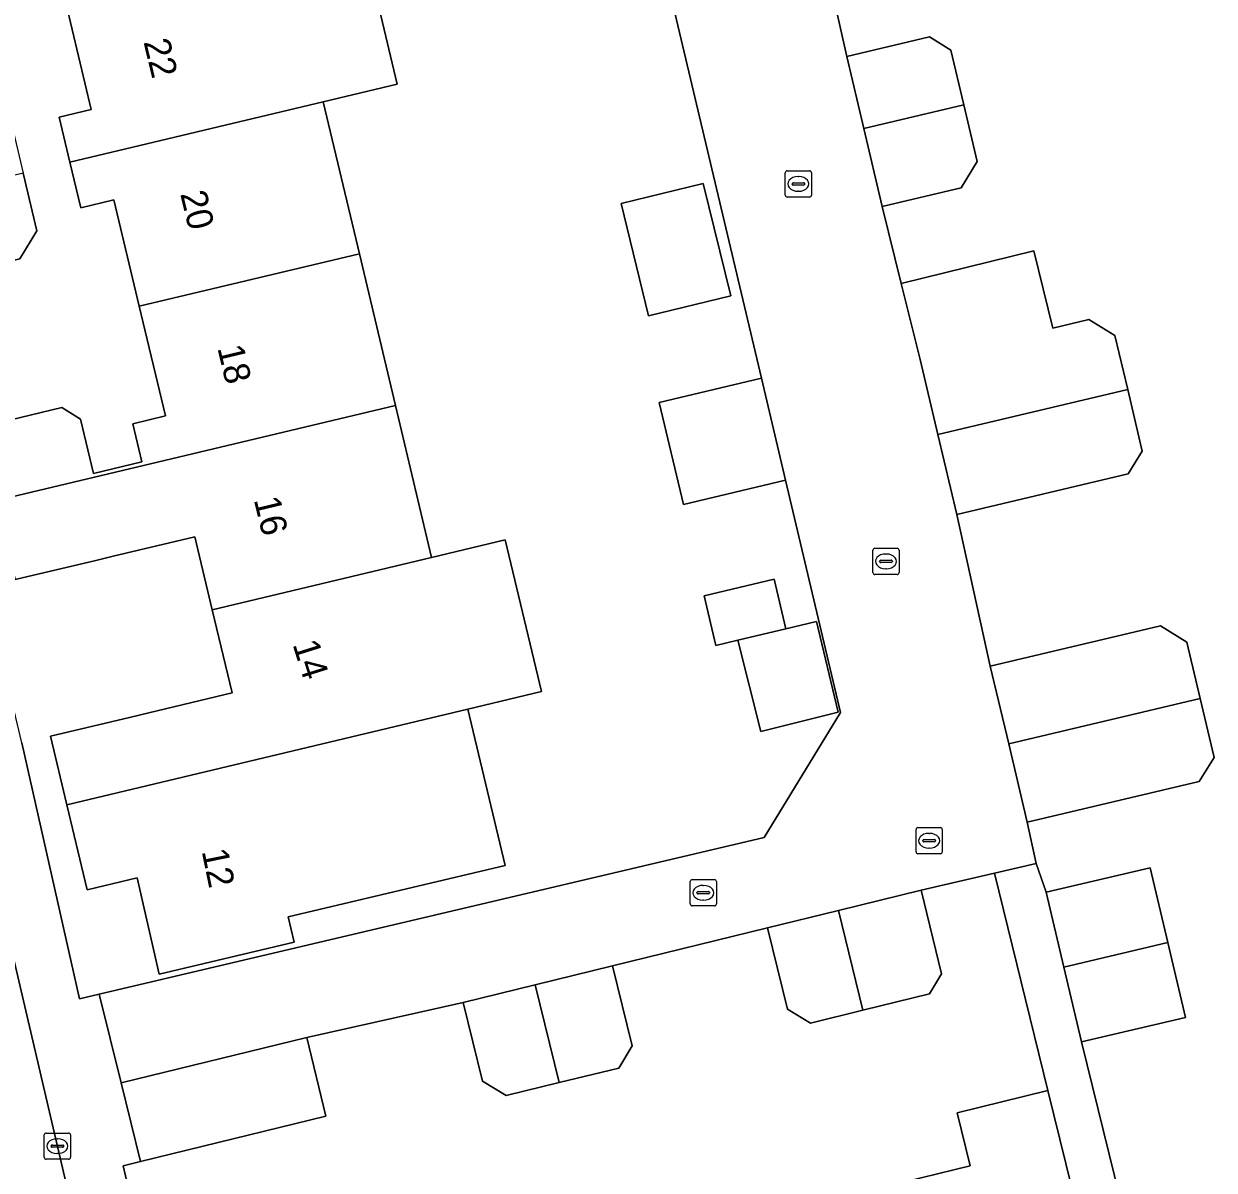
# Model space of a CAD drawing. Extents: x 158455 to 159797, y 387218 to 388672.
# Drawn here: x 159252.49 to 159297.86, y 388402.36 to 388446.06 of the extents above; entities that cross this region are included whole.
import ezdxf

# ---------------------------------------------------------------- set-up
doc = ezdxf.new("R2010")
doc.units = 0
for name, color, linetype in [('IMGEO_Erf', 7, 'Continuous'), ('IMGEO_Kolk', 7, 'Continuous'), ('IMGEO_Muur', 7, 'Continuous'), ('IMGEO_Pand', 7, 'Continuous'), ('IMGEO_Pand_nummerreeks', 7, 'Continuous'), ('IMGEO_Rijbaan_lokaal_open', 7, 'Continuous'), ('IMGEO_Rioolput', 7, 'Continuous'), ('IMGEO_Voetpad_open', 7, 'Continuous')]:
    doc.layers.add(name, color=color, linetype=linetype)

msp = doc.modelspace()

# ---------------------------------------------------------------- linework, layer by layer
at = {"layer": 'IMGEO_Erf'}
for points in [[(159252.421, 388418.649), (159254.618, 388408.899), (159255.373, 388409.077), (159280.715, 388415.044), (159283.623, 388419.817), (159281.526, 388428.662), (159277.634, 388427.74), (159276.711, 388431.632), (159280.603, 388432.554), (159274.53, 388458.169)], [(159250.778, 388430.68), (159253.95, 388431.435), (159254.661, 388430.998), (159255.154, 388428.926), (159256.996, 388429.364), (159256.65, 388430.818), (159257.891, 388431.114), (159256.894, 388435.302), (159255.93, 388439.348), (159254.667, 388439.048), (159254.253, 388440.789), (159253.844, 388442.506), (159255.068, 388442.797), (159254.099, 388446.869), (159253.121, 388450.978), (159251.814, 388450.667)], [(159265.347, 388449.547), (159266.725, 388443.759), (159263.904, 388443.087), (159265.282, 388437.299), (159266.66, 388431.51), (159268.038, 388425.723), (159270.84, 388426.395), (159272.23, 388420.606), (159269.416, 388419.935), (159270.833, 388413.985), (159262.565, 388412.017), (159262.795, 388411.054), (159257.658, 388409.831), (159256.812, 388413.503), (159254.904, 388413.049), (159254.131, 388416.295), (159253.509, 388418.908), (159256.527, 388419.626), (159257.304, 388419.811), (159260.43, 388420.555), (159259.674, 388423.731), (159259.013, 388426.507), (159255.904, 388425.767), (159255.235, 388425.608), (159252.16, 388424.876)], [(159283.122, 388448.098), (159283.856, 388444.824), (159287.008, 388445.569), (159287.827, 388445.064), (159288.321, 388442.974), (159288.832, 388440.813), (159288.216, 388439.815), (159285.209, 388439.103), (159285.936, 388436.161), (159290.984, 388437.409), (159291.711, 388434.467), (159293.087, 388434.792), (159294.077, 388434.18), (159294.564, 388432.121), (159295.118, 388429.777), (159294.584, 388428.911), (159288.048, 388427.365), (159289.327, 388421.576), (159295.811, 388423.11), (159296.823, 388422.486), (159297.33, 388420.342), (159297.86, 388418.1), (159297.29, 388417.176), (159290.735, 388415.626), (159291.078, 388414.059), (159291.462, 388412.963), (159295.422, 388413.895), (159296.094, 388411.039), (159296.766, 388408.183), (159292.807, 388407.251), (159294.272, 388401.27)], [(159286.071, 388401.915), (159288.556, 388402.525), (159288.06, 388404.548), (159291.525, 388405.398), (159289.492, 388413.689), (159286.688, 388413.035), (159287.471, 388409.843), (159287.01, 388409.082), (159284.468, 388408.459), (159282.476, 388407.97), (159281.599, 388408.501), (159280.838, 388411.6), (159274.933, 388410.159), (159275.681, 388407.11), (159275.165, 388406.258), (159272.892, 388405.701), (159270.879, 388405.207), (159269.977, 388405.754), (159269.239, 388408.762), (159263.276, 388407.424), (159264.01, 388404.429), (159256.938, 388402.694), (159256.278, 388402.525), (159260.546, 388384.233)]]:
    msp.add_lwpolyline(points, dxfattribs=at)
for points in [[(159251.066, 388442.939), (159251.999, 388442.366), (159252.475, 388440.366), (159252.997, 388438.171), (159252.34, 388437.103), (159249.498, 388436.426), (159248.77, 388439.484), (159248.115, 388442.237)], [(159275.258, 388439.216), (159278.39, 388439.977), (159279.433, 388435.689), (159276.301, 388434.928)], [(159278.424, 388424.254), (159281.086, 388424.89), (159281.536, 388423.006), (159282.708, 388423.286), (159283.536, 388419.822), (159280.577, 388419.084), (159279.707, 388422.569), (159278.874, 388422.37)]]:
    msp.add_lwpolyline(points, close=True, dxfattribs=at)
at = {"layer": 'IMGEO_Kolk'}
for p, q in [((159281.588, 388440.46), (159282.44, 388440.46)), ((159281.513, 388439.534), (159281.513, 388440.386)), ((159281.815, 388440.003), (159282.213, 388440.003)), ((159282.001, 388440.24), (159282.026, 388440.24)), ((159282.514, 388440.386), (159282.514, 388439.534)), ((159281.772, 388439.954), (159281.772, 388439.966)), ((159282.21, 388439.917), (159281.812, 388439.917)), ((159282.024, 388439.68), (159281.999, 388439.68)), ((159282.256, 388439.966), (159282.256, 388439.954)), ((159282.44, 388439.46), (159281.588, 388439.46)), ((159284.852, 388425.146), (159284.852, 388425.998)), ((159284.927, 388426.072), (159285.779, 388426.072)), ((159285.853, 388425.998), (159285.853, 388425.146)), ((159285.111, 388425.566), (159285.111, 388425.578)), ((159285.549, 388425.529), (159285.151, 388425.529)), ((159285.154, 388425.615), (159285.552, 388425.615)), ((159285.34, 388425.852), (159285.365, 388425.852)), ((159285.595, 388425.578), (159285.595, 388425.566)), ((159285.779, 388425.072), (159284.927, 388425.072)), ((159285.363, 388425.292), (159285.338, 388425.292)), ((159277.89, 388412.514), (159277.89, 388413.366)), ((159277.965, 388413.44), (159278.817, 388413.44)), ((159278.891, 388413.366), (159278.891, 388412.514)), ((159278.149, 388412.934), (159278.149, 388412.946)), ((159278.587, 388412.897), (159278.189, 388412.897)), ((159278.192, 388412.983), (159278.59, 388412.983)), ((159278.378, 388413.22), (159278.403, 388413.22)), ((159278.633, 388412.946), (159278.633, 388412.934)), ((159278.817, 388412.44), (159277.965, 388412.44)), ((159278.401, 388412.66), (159278.376, 388412.66)), ((159253.273, 388402.855), (159253.273, 388403.707)), ((159253.348, 388403.781), (159254.2, 388403.781)), ((159254.274, 388403.707), (159254.274, 388402.855)), ((159253.532, 388403.275), (159253.532, 388403.287)), ((159253.575, 388403.324), (159253.973, 388403.324)), ((159253.761, 388403.561), (159253.786, 388403.561)), ((159254.016, 388403.287), (159254.016, 388403.275)), ((159253.97, 388403.238), (159253.572, 388403.238)), ((159253.784, 388403.001), (159253.759, 388403.001)), ((159254.2, 388402.781), (159253.348, 388402.781))]:
    msp.add_line(p, q, dxfattribs=at)
for points in [[(159281.588, 388440.46), (159282.44, 388440.46)], [(159281.513, 388439.534), (159281.513, 388440.386)], [(159282.514, 388440.386), (159282.514, 388439.534)], [(159282.44, 388439.46), (159281.588, 388439.46)], [(159284.852, 388425.146), (159284.852, 388425.998)], [(159284.927, 388426.072), (159285.779, 388426.072)], [(159285.853, 388425.998), (159285.853, 388425.146)], [(159285.779, 388425.072), (159284.927, 388425.072)], [(159277.89, 388412.514), (159277.89, 388413.366)], [(159277.965, 388413.44), (159278.817, 388413.44)], [(159278.891, 388413.366), (159278.891, 388412.514)], [(159278.817, 388412.44), (159277.965, 388412.44)], [(159253.273, 388402.855), (159253.273, 388403.707)], [(159253.348, 388403.781), (159254.2, 388403.781)], [(159254.274, 388403.707), (159254.274, 388402.855)], [(159254.2, 388402.781), (159253.348, 388402.781)]]:
    msp.add_lwpolyline(points, dxfattribs=at)
for centre, radius, start, end in [((159281.59, 388440.384), 0.0765, 91.552, 178.448), ((159281.59, 388440.384), 0.0765, 91.552, 178.448), ((159282.438, 388440.384), 0.0765, 1.552, 88.448), ((159282.438, 388440.384), 0.0765, 1.552, 88.448), ((159281.812, 388439.963), 0.0403, 85.8775, 175.7526), ((159282.217, 388439.965), 0.0386, 1.7309, 96.639), ((159281.809, 388439.953), 0.0366, 178.938, 274.7102), ((159282.213, 388439.96), 0.043, 264.8664, 352.4533), ((159281.59, 388439.536), 0.0765, 181.552, 268.448), ((159281.59, 388439.536), 0.0765, 181.552, 268.448), ((159282.438, 388439.536), 0.0765, 271.552, 358.448), ((159282.438, 388439.536), 0.0765, 271.552, 358.448), ((159284.929, 388425.996), 0.0765, 91.552, 178.448), ((159284.929, 388425.996), 0.0765, 91.552, 178.448), ((159285.777, 388425.996), 0.0765, 1.552, 88.448), ((159285.777, 388425.996), 0.0765, 1.552, 88.448), ((159285.151, 388425.575), 0.0403, 85.8775, 175.7526), ((159285.148, 388425.565), 0.0366, 178.938, 274.7102), ((159285.552, 388425.572), 0.043, 264.8664, 352.4533), ((159285.556, 388425.577), 0.0386, 1.7309, 96.639), ((159284.929, 388425.148), 0.0765, 181.552, 268.448), ((159284.929, 388425.148), 0.0765, 181.552, 268.448), ((159285.777, 388425.148), 0.0765, 271.552, 358.448), ((159285.777, 388425.148), 0.0765, 271.552, 358.448), ((159277.967, 388413.364), 0.0765, 91.552, 178.448), ((159277.967, 388413.364), 0.0765, 91.552, 178.448), ((159278.815, 388413.364), 0.0765, 1.552, 88.448), ((159278.815, 388413.364), 0.0765, 1.552, 88.448), ((159278.189, 388412.943), 0.0403, 85.8775, 175.7526), ((159278.186, 388412.933), 0.0366, 178.938, 274.7102), ((159278.59, 388412.94), 0.043, 264.8664, 352.4533), ((159278.594, 388412.945), 0.0386, 1.7309, 96.639), ((159277.967, 388412.516), 0.0765, 181.552, 268.448), ((159277.967, 388412.516), 0.0765, 181.552, 268.448), ((159278.815, 388412.516), 0.0765, 271.552, 358.448), ((159278.815, 388412.516), 0.0765, 271.552, 358.448), ((159253.35, 388403.705), 0.0765, 91.552, 178.448), ((159253.35, 388403.705), 0.0765, 91.552, 178.448), ((159254.198, 388403.705), 0.0765, 1.552, 88.448), ((159254.198, 388403.705), 0.0765, 1.552, 88.448), ((159253.572, 388403.284), 0.0403, 85.8775, 175.7526), ((159253.569, 388403.274), 0.0366, 178.938, 274.7102), ((159253.973, 388403.281), 0.043, 264.8664, 352.4533), ((159253.977, 388403.286), 0.0386, 1.7309, 96.639), ((159253.35, 388402.857), 0.0765, 181.552, 268.448), ((159253.35, 388402.857), 0.0765, 181.552, 268.448), ((159254.198, 388402.857), 0.0765, 271.552, 358.448), ((159254.198, 388402.857), 0.0765, 271.552, 358.448)]:
    msp.add_arc(centre, radius, start, end, dxfattribs=at)
for centre, major_axis, ratio, start_param, end_param in [((159282, 388439.96), (-0.387, 0.002), 0.722429, 4.712389, 7.853982), ((159282.025, 388439.96), (-0.39, 0.002), 0.717154, 1.570796, 4.712389), ((159285.339, 388425.572), (-0.387, 0.002), 0.722429, 4.712389, 7.853982), ((159285.364, 388425.572), (-0.39, 0.002), 0.717154, 1.570796, 4.712389), ((159278.377, 388412.94), (-0.387, 0.002), 0.722429, 4.712389, 7.853982), ((159278.402, 388412.94), (-0.39, 0.002), 0.717154, 1.570796, 4.712389), ((159253.76, 388403.281), (-0.387, 0.002), 0.722429, 4.712389, 7.853982), ((159253.785, 388403.281), (-0.39, 0.002), 0.717154, 1.570796, 4.712389)]:
    msp.add_ellipse(centre, major_axis=major_axis, ratio=ratio, start_param=start_param, end_param=end_param, dxfattribs=at)
at = {"layer": 'IMGEO_Muur'}
for points in [[(159288.048, 388427.365), (159289.327, 388421.576)], [(159274.933, 388410.159), (159280.838, 388411.6)], [(159263.276, 388407.424), (159269.239, 388408.762)]]:
    msp.add_lwpolyline(points, dxfattribs=at)
at = {"layer": 'IMGEO_Pand'}
for points in [[(159265.347, 388449.547), (159262.526, 388448.876), (159254.099, 388446.869), (159255.068, 388442.797), (159253.844, 388442.506), (159254.253, 388440.789), (159263.904, 388443.087), (159266.725, 388443.759)], [(159284.507, 388442.071), (159288.321, 388442.974), (159287.827, 388445.064), (159287.008, 388445.569), (159283.856, 388444.824)], [(159256.894, 388435.302), (159265.282, 388437.299), (159263.904, 388443.087), (159254.253, 388440.789), (159254.667, 388439.048), (159255.93, 388439.348)], [(159284.507, 388442.071), (159285.209, 388439.103), (159288.216, 388439.815), (159288.832, 388440.813), (159288.321, 388442.974)], [(159248.77, 388439.484), (159249.498, 388436.426), (159252.34, 388437.103), (159252.997, 388438.171), (159252.475, 388440.366)], [(159279.433, 388435.689), (159278.39, 388439.977), (159275.258, 388439.216), (159276.301, 388434.928)], [(159251.443, 388427.887), (159266.66, 388431.51), (159265.282, 388437.299), (159256.894, 388435.302), (159257.891, 388431.114), (159256.65, 388430.818), (159256.996, 388429.364), (159255.154, 388428.926), (159254.661, 388430.998), (159253.95, 388431.435), (159250.778, 388430.68)], [(159294.077, 388434.18), (159293.087, 388434.792), (159291.711, 388434.467), (159290.984, 388437.409), (159285.936, 388436.161), (159286.651, 388433.269), (159287.328, 388430.408), (159294.564, 388432.121)], [(159280.603, 388432.554), (159276.711, 388431.632), (159277.634, 388427.74), (159281.526, 388428.662)], [(159287.328, 388430.408), (159288.048, 388427.365), (159294.584, 388428.911), (159295.118, 388429.777), (159294.564, 388432.121)], [(159251.443, 388427.887), (159252.16, 388424.876), (159255.235, 388425.608), (159255.904, 388425.767), (159259.013, 388426.507), (159259.674, 388423.731), (159268.038, 388425.723), (159266.66, 388431.51)], [(159268.038, 388425.723), (159259.674, 388423.731), (159260.43, 388420.555), (159257.304, 388419.811), (159256.527, 388419.626), (159253.509, 388418.908), (159254.131, 388416.295), (159269.416, 388419.935), (159272.23, 388420.606), (159270.84, 388426.395)], [(159278.424, 388424.254), (159278.874, 388422.37), (159279.707, 388422.569), (159281.536, 388423.006), (159281.086, 388424.89)], [(159282.708, 388423.286), (159281.536, 388423.006), (159279.707, 388422.569), (159280.577, 388419.084), (159283.536, 388419.822)], [(159297.33, 388420.342), (159296.823, 388422.486), (159295.811, 388423.11), (159289.327, 388421.576), (159290.028, 388418.616)], [(159297.33, 388420.342), (159290.028, 388418.616), (159290.735, 388415.626), (159297.29, 388417.176), (159297.86, 388418.1)], [(159254.131, 388416.295), (159254.904, 388413.049), (159256.812, 388413.503), (159257.658, 388409.831), (159262.795, 388411.054), (159262.565, 388412.017), (159270.833, 388413.985), (159269.416, 388419.935)], [(159296.094, 388411.039), (159295.422, 388413.895), (159291.462, 388412.963), (159292.134, 388410.107)], [(159283.537, 388412.262), (159284.468, 388408.459), (159287.01, 388409.082), (159287.471, 388409.843), (159286.688, 388413.035)], [(159283.537, 388412.262), (159280.838, 388411.6), (159281.599, 388408.501), (159282.476, 388407.97), (159284.468, 388408.459)], [(159296.094, 388411.039), (159292.134, 388410.107), (159292.807, 388407.251), (159296.766, 388408.183)], [(159272.892, 388405.701), (159275.165, 388406.258), (159275.681, 388407.11), (159274.933, 388410.159), (159271.978, 388409.434)], [(159272.892, 388405.701), (159271.978, 388409.434), (159269.239, 388408.762), (159269.977, 388405.754), (159270.879, 388405.207)], [(159256.203, 388405.689), (159256.938, 388402.694), (159264.01, 388404.429), (159263.276, 388407.424)], [(159286.071, 388401.915), (159288.793, 388390.801), (159294.748, 388392.262), (159293.557, 388397.118), (159292.663, 388400.76), (159291.525, 388405.398), (159288.06, 388404.548), (159288.556, 388402.525)]]:
    msp.add_lwpolyline(points, close=True, dxfattribs=at)
at = {"layer": 'IMGEO_Rijbaan_lokaal_open'}
msp.add_lwpolyline([(159274.53, 388458.169), (159280.603, 388432.554), (159281.526, 388428.662), (159283.623, 388419.817), (159280.715, 388415.044), (159255.373, 388409.077), (159256.203, 388405.689), (159263.276, 388407.424), (159269.239, 388408.762), (159271.978, 388409.434), (159274.933, 388410.159), (159280.838, 388411.6), (159283.537, 388412.262), (159286.688, 388413.035), (159289.492, 388413.689), (159291.078, 388414.059), (159290.735, 388415.626), (159290.028, 388418.616), (159289.327, 388421.576), (159288.048, 388427.365), (159287.328, 388430.408), (159286.651, 388433.269), (159285.936, 388436.161), (159285.209, 388439.103), (159284.507, 388442.071), (159283.856, 388444.824), (159283.122, 388448.098)], dxfattribs=at)
msp.add_lwpolyline([(159255.179, 388397.277), (159251.856, 388411.49), (159246.986, 388410.352), (159253.523, 388382.612), (159258.527, 388383.762)], close=True, dxfattribs=at)
at = {"layer": 'IMGEO_Rioolput'}
for p, q in [((159286.497, 388414.498), (159286.497, 388415.35)), ((159286.572, 388415.424), (159287.424, 388415.424)), ((159286.985, 388415.204), (159287.01, 388415.204)), ((159287.498, 388415.35), (159287.498, 388414.498)), ((159286.756, 388414.918), (159286.756, 388414.93)), ((159287.194, 388414.881), (159286.796, 388414.881)), ((159286.799, 388414.967), (159287.197, 388414.967)), ((159287.008, 388414.644), (159286.983, 388414.644)), ((159287.24, 388414.93), (159287.24, 388414.918)), ((159287.424, 388414.424), (159286.572, 388414.424))]:
    msp.add_line(p, q, dxfattribs=at)
for points in [[(159286.497, 388414.498), (159286.497, 388415.35)], [(159286.572, 388415.424), (159287.424, 388415.424)], [(159287.498, 388415.35), (159287.498, 388414.498)], [(159287.424, 388414.424), (159286.572, 388414.424)]]:
    msp.add_lwpolyline(points, dxfattribs=at)
for centre, radius, start, end in [((159286.574, 388415.348), 0.0765, 91.552, 178.448), ((159286.574, 388415.348), 0.0765, 91.552, 178.448), ((159287.422, 388415.348), 0.0765, 1.552, 88.448), ((159287.422, 388415.348), 0.0765, 1.552, 88.448), ((159286.796, 388414.927), 0.0403, 85.8775, 175.7526), ((159286.793, 388414.917), 0.0366, 178.938, 274.7102), ((159287.197, 388414.924), 0.043, 264.8664, 352.4533), ((159287.201, 388414.929), 0.0386, 1.7309, 96.639), ((159286.574, 388414.5), 0.0765, 181.552, 268.448), ((159286.574, 388414.5), 0.0765, 181.552, 268.448), ((159287.422, 388414.5), 0.0765, 271.552, 358.448), ((159287.422, 388414.5), 0.0765, 271.552, 358.448)]:
    msp.add_arc(centre, radius, start, end, dxfattribs=at)
for centre, major_axis, ratio, start_param, end_param in [((159286.984, 388414.924), (-0.387, 0.002), 0.722429, 4.712389, 7.853982), ((159287.009, 388414.924), (-0.39, 0.002), 0.717154, 1.570796, 4.712389)]:
    msp.add_ellipse(centre, major_axis=major_axis, ratio=ratio, start_param=start_param, end_param=end_param, dxfattribs=at)
at = {"layer": 'IMGEO_Voetpad_open'}
for points in [[(159256.278, 388402.525), (159256.938, 388402.694), (159256.203, 388405.689), (159255.373, 388409.077), (159254.618, 388408.899), (159252.421, 388418.649), (159251, 388424.606), (159249.654, 388430.398), (159248.282, 388436.144), (159246.896, 388441.962), (159245.474, 388447.916), (159240.669, 388446.772), (159239.998, 388449.59), (159239.086, 388449.373), (159238.364, 388452.405), (159236.337, 388451.847), (159233.432, 388464.296), (159232.084, 388470.073), (159231.028, 388474.596), (159228.934, 388474.027), (159230.508, 388467.357), (159232.867, 388457.309), (159233.497, 388454.622), (159233.915, 388452.842)], [(159246.26, 388435.119), (159249.946, 388419.659), (159251.059, 388414.899), (159251.856, 388411.49), (159255.179, 388397.277), (159258.527, 388383.762), (159260.546, 388384.233), (159256.278, 388402.525)]]:
    msp.add_lwpolyline(points, dxfattribs=at)
msp.add_lwpolyline([(159292.134, 388410.107), (159291.462, 388412.963), (159291.078, 388414.059), (159289.492, 388413.689), (159291.525, 388405.398), (159292.663, 388400.76), (159293.557, 388397.118), (159294.748, 388392.262), (159296.397, 388384.836), (159297.853, 388385.208), (159296.129, 388392.498), (159296.329, 388392.545), (159295.617, 388395.558), (159294.945, 388398.414), (159294.272, 388401.27), (159292.807, 388407.251)], close=True, dxfattribs=at)

# ---------------------------------------------------------------- texts
at = {"layer": 'IMGEO_Pand_nummerreeks'}
for s, rotation, p in [('22', 283.5846, (159257.052, 388445.377)), ('20', 283.5828, (159258.451, 388439.586)), ('18', 283.511, (159259.867, 388433.71)), ('16', 283.511, (159261.257, 388427.927)), ('14', 287.4615, (159262.731, 388422.412)), ('12', 281.5201, (159259.272, 388414.528))]:
    msp.add_text(s, height=1, rotation=rotation, dxfattribs=at).set_placement(p)

doc.saveas('drawing.dxf')
